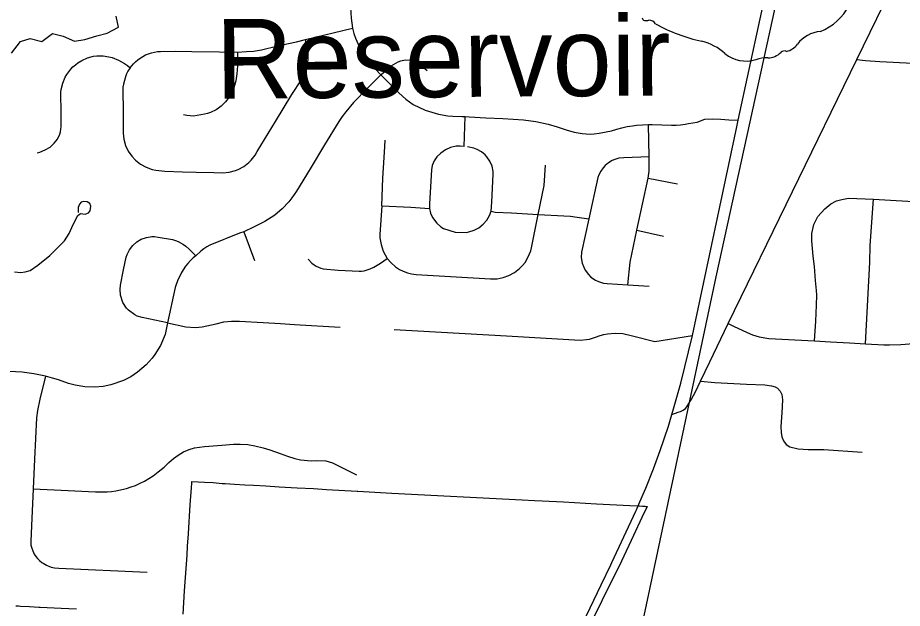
# Model space of a CAD drawing. Extents: x 114843 to 284848, y 317643 to 566895.
# Drawn here: x 224101 to 229664, y 455197 to 458913 of the extents above; entities that cross this region are included whole.
import ezdxf

# ---------------------------------------------------------------- set-up
doc = ezdxf.new("R2010")
doc.units = 0
for name, color, linetype in [('GM_X_Corporation', 7, 'Continuous'), ('GM_X_County_Road', 7, 'Continuous'), ('GM_X_Minor_Lake', 7, 'Continuous'), ('GM_X_Minor_Lake_Text', 7, 'Continuous'), ('GM_X_Rail_Line', 7, 'Continuous'), ('GM_X_State_Route', 7, 'Continuous'), ('GM_X_State_Shield', 7, 'Continuous'), ('GM_X_Township_Road', 7, 'Continuous')]:
    doc.layers.add(name, color=color, linetype=linetype)

msp = doc.modelspace()

# ---------------------------------------------------------------- linework, layer by layer
at = {"layer": 'GM_X_Corporation'}
for points in [[(225140.9, 455160.8), (225150.8, 455305.9), (225166.2, 455530.1), (225170.1, 455587.4), (225174.5, 455664.8), (225174.7, 455667.8), (225186.6, 455847.4), (225193.8, 455954.3), (225195.8, 455984.2), (225196.4, 455993.9), (225276.1, 455990.1), (225330, 455987.6), (225386.7, 455983), (225405.3, 455981.5), (225465.6, 455978), (225530.5, 455974.3), (225584.4, 455971.3), (225662.6, 455966.8), (225745.7, 455962.1), (225859.4, 455955.6), (225961.8, 455949.8), (226042.2, 455945.2), (226236, 455934.2), (226240.4, 455933.9), (226454, 455921.8), (227274.5, 455880.2), (227351.3, 455875.8), (227399.5, 455873.2), (227532.6, 455866), (227740.8, 455854.7), (227951.5, 455843.3), (227999.4, 455841.3), (228003.8, 455841.1), (228010.5, 455840.8), (228029.1, 455839.5), (228044, 455838.5), (228051.7, 455838.1), (228059, 455837.7), (228026.4, 455768.1), (227973.4, 455655.3), (227898, 455494.1), (227650.5, 454994.7)], [(224089, 455212.6), (224105.7, 455211.7), (224118.9, 455210.9), (224175.6, 455207.6), (224234.7, 455204.2), (224236.8, 455204.1), (224242, 455203.9), (224374.5, 455197.5), (224471, 455192.9)]]:
    msp.add_lwpolyline(points, dxfattribs=at)
at = {"layer": 'GM_X_County_Road'}
for points in [[(228452.8, 456746.9), (228568.8, 456989.6), (229378.7, 458650.2), (229668.9, 459249.2), (230356.8, 460667.5), (230882.9, 461737.6), (231004.4, 461985.7), (231182.9, 462352.8), (231471.2, 462933.6), (231589.6, 463179.4), (231843, 463658.4), (232445, 464881.6), (233074, 466127.7), (233443.8, 466866.3), (233837.9, 467658.4), (234031.8, 468064.3), (234188.3, 468389.2), (234433.5, 468893.6), (234650.3, 469338.7), (234878.2, 469806.4)], [(228214.6, 456415.3), (228254.9, 456430.5), (228269.2, 456435), (228286.1, 456443.4), (228299.8, 456454.9), (228307.9, 456464), (228314.8, 456474.1), (228338.3, 456511.8), (228363.8, 456559.2), (228394.7, 456625.5), (228452.8, 456746.9)]]:
    msp.add_lwpolyline(points, dxfattribs=at)
at = {"layer": 'GM_X_Minor_Lake'}
msp.add_lwpolyline([(224062.7, 458689.6), (224118.5, 458763.7), (224180.5, 458781.9), (224252.4, 458764), (224320.2, 458814.1), (224388.2, 458796.2), (224458.1, 458766.3), (224524, 458776.4), (224599.9, 458798.6), (224663.8, 458816.7), (224735.7, 458852.8), (224721.6, 458922.9)], dxfattribs=at)
at = {"layer": 'GM_X_Rail_Line'}
msp.add_lwpolyline([(226780, 449260.9), (227372, 451998.2), (228493.8, 457281.6), (229748.5, 463013.5), (231131.5, 469427.4), (232050.9, 473605.1), (232281.6, 474116.9), (232537.2, 474624.4), (232878.6, 475119.9), (233175.5, 475473), (233592, 475928.6), (234287.2, 476526.2), (236117, 478006.2), (236539.4, 478352.1), (237354.1, 479001.8), (237912.8, 479585), (238616.9, 480450.4), (239985.7, 482253.7)], dxfattribs=at)
at = {"layer": 'GM_X_State_Route'}
for points in [[(228271.9, 456613.9), (228343.7, 456913.3), (228623.6, 458225.4), (228632.6, 458268.7), (229116.3, 460502.9), (229488.2, 462203.2)], [(228034.1, 455915), (228050.5, 455953.6), (228098.7, 456074.5), (228141.3, 456190), (228192.8, 456343.4), (228214.6, 456415.3), (228226, 456452.4), (228271.9, 456613.9)], [(227838.1, 455484.4), (227987.9, 455807.4), (227992.1, 455816.4), (228001.2, 455837.9), (228034.1, 455915)], [(227264.8, 454286.5), (227769.8, 455344.3), (227831.5, 455470.2), (227838.1, 455484.4)]]:
    msp.add_lwpolyline(points, dxfattribs=at)
at = {"layer": 'GM_X_State_Shield'}
for centre, radius, start, end in [((229006.1, 459166.8), 369.3, 292.7238, 9.4007), ((228045.1, 458910.9), 16.3, 172.3732, 258.7214), ((228046.7, 459019.1), 124.2, 267.7538, 281.0187), ((228073.4, 458852.5), 44.8, 30.1632, 93.6866), ((228631.8, 459805.9), 1066.2, 240.8277, 257.6133), ((229165.7, 458624.7), 202.2, 94.818, 142.9916), ((228323.8, 458440.5), 333.6, 47.599, 76.2508), ((228908.1, 458817.1), 119.3, 283.288, 323.692), ((228681.6, 458851.7), 211.7, 231.1152, 286.7067), ((228819.9, 458773.5), 112.8, 269.1919, 315.9641), ((228922.7, 458671.9), 31.8, 66.1666, 133.0633), ((228806.5, 458487.2), 173.9, 86.11, 111.6248)]:
    msp.add_arc(centre, radius, start, end, dxfattribs=at)
at = {"layer": 'GM_X_Township_Road'}
for p, q in [((226908.4, 458102.7), (226915.7, 458290.4)), ((228065.4, 457903), (228249.7, 457866.6)), ((225522.6, 457566.3), (225591.3, 457385.1)), ((227995.2, 457576.3), (228162.6, 457537.9))]:
    msp.add_line(p, q, dxfattribs=at)
for points in [[(226193.7, 458977.8), (226197.4, 458909.5), (226205.9, 458846.3), (226215.2, 458813.1), (226225.5, 458784.3), (226250.5, 458728.4), (226281.2, 458675.5), (226316.1, 458627.8), (226384.5, 458553.6), (226498.8, 458440.1), (226541.6, 458401.4), (226588.4, 458367.6), (226662.8, 458330.9), (226748.3, 458305.4), (226807.1, 458296.2), (226836.8, 458294), (226895.2, 458291.4), (226915.7, 458290.4), (226939.6, 458289.3), (227044, 458283.6), (227152.4, 458278.6), (227281.8, 458271), (227360.3, 458260.6), (227437.7, 458243.9), (227494.3, 458226.6), (227550.3, 458207.7), (227599.9, 458192.1), (227650, 458183.4), (227700.8, 458181.1), (227726.1, 458182.3), (227757.1, 458186), (227835.6, 458201.7), (227868, 458211.9), (227900.8, 458220.7), (227934.1, 458227.8), (227967.6, 458233.5), (227992.6, 458236.6), (228068.8, 458240), (228090.4, 458240.9), (228212.7, 458237.4), (228241.1, 458237.5), (228269.5, 458239.3), (228297.7, 458242.7), (228320, 458246.5), (228374.7, 458254.7), (228422.9, 458274.5), (228470.9, 458277.2), (228522.1, 458274.9), (228573.5, 458270.4), (228632.6, 458268.7)], [(224808.1, 458597), (224828.6, 458622.2), (224842.3, 458635.5), (224857.1, 458647.6), (224871.9, 458658.7), (224888.4, 458669.2), (224905.8, 458678.3), (224923.8, 458685.9), (224942.4, 458692), (224961.4, 458696.5), (224980.8, 458699.6), (225000.3, 458701), (225092.5, 458701.8), (225195.9, 458700.4), (225370, 458698.7), (225482.7, 458697.1), (225540.8, 458700), (225583.2, 458702.3), (225634.7, 458710.8), (225659.9, 458717.4), (225765.1, 458742.1), (225853.8, 458760.7), (225910.8, 458775), (226205.9, 458846.3)], [(224808.1, 458597), (224794.9, 458576.2), (224786.3, 458559.2), (224779.2, 458541.5), (224766.1, 458494.3), (224762.7, 458475.9), (224764.1, 458305.5), (224764.4, 458187.4), (224769.1, 458148), (224780.1, 458109.8), (224797.1, 458074), (224819.6, 458041.3), (224842.3, 458017), (224873.8, 457992), (224908.9, 457972.3), (224946.6, 457958.4), (224969.8, 457953.1), (225026, 457947.4), (225137.6, 457943.7), (225223.2, 457941.1), (225333.8, 457937.9), (225392.3, 457936.4), (225431.8, 457940.4), (225470.1, 457950.7), (225488.5, 457958.1), (225523.3, 457977.3), (225554.5, 458001.8), (225568.6, 458015.8), (225594, 458048.2), (225607.6, 458071), (225723.1, 458259.4), (225824.2, 458429.7), (225885.6, 458523), (225907.6, 458566.8), (225915, 458585.1), (225925, 458623.2), (225928.8, 458662.4), (225928.3, 458682.1), (225926.2, 458701.7), (225924.2, 458713.7), (225910.8, 458775)], [(224223.5, 458063.3), (224241.1, 458067.5), (224274.8, 458080.6), (224305.7, 458099.3), (224331.8, 458122.6), (224351.5, 458149.3), (224365.7, 458179.1), (224370.6, 458195), (224375.7, 458227.7), (224373.8, 458307.9), (224373.3, 458447), (224375.2, 458461), (224385, 458500.4), (224400.8, 458537.9), (224410.9, 458555.6), (224435, 458588.3), (224449, 458603.1), (224464, 458616.8), (224480.1, 458629.3), (224504, 458644), (224540.4, 458660.2), (224578.9, 458670.3), (224598.7, 458673), (224638.5, 458673.7), (224673.8, 458667.6), (224694.9, 458661.9), (224735.7, 458645.9), (224755.1, 458635.7), (224773.7, 458624.1), (224791.4, 458611.2), (224808.1, 458597)], [(225482.7, 458697.1), (225483.4, 458609.6), (225480, 458558.9), (225473.3, 458514.9), (225460.5, 458472.3), (225441.6, 458432), (225430.1, 458413), (225407.5, 458382.7), (225394.3, 458368.6), (225380, 458355.7), (225364.7, 458344), (225348.5, 458333.6), (225313.7, 458317), (225295.4, 458310.9), (225276.7, 458306.4), (225206.2, 458293.2), (225165.3, 458297.5), (225144.6, 458301.4)], [(226384.5, 458553.6), (226449.4, 458610.9), (226493.7, 458636.1), (226509.8, 458641.6), (226537.3, 458647.3), (226579.8, 458646.2), (226604.5, 458637.2), (226621.6, 458626.6), (226676.6, 458580.2)], [(229378.7, 458650.2), (229431.7, 458643.9), (229522.2, 458637.6), (231057.2, 458559.4)], [(226384.5, 458553.6), (226303.8, 458471.5), (226213.9, 458379.7), (226165.2, 458321.3), (226142.7, 458290.6), (226121.5, 458259), (226030.4, 458112.2), (225940.8, 457962.8), (225855.4, 457822.2), (225825.3, 457778.9), (225806.2, 457755), (225764.1, 457710.4), (225717.7, 457670.5), (225654.9, 457630.9), (225584.9, 457594), (225522.6, 457566.3), (225496.6, 457558), (225309.5, 457480.8), (225289.9, 457470.2), (225271.1, 457458.1), (225253.2, 457444.8), (225220.5, 457414.5), (225204.9, 457401.1), (225187.8, 457384.7), (225172, 457367.1), (225157.4, 457348.6), (225132.2, 457309.9), (225120, 457287.3), (225109.2, 457264), (225092.1, 457215.7), (225044.3, 456993.4), (225028.8, 456919.9), (224999.7, 456850.6), (224963.8, 456794), (224946.5, 456771.4), (224908.3, 456729.1), (224854.5, 456683), (224812, 456653.8), (224766.1, 456630.1), (224688, 456603), (224638.1, 456592.4), (224587.4, 456588.1), (224523.7, 456591.2), (224462.3, 456601.1), (224421.9, 456611.2), (224358, 456634.1), (224320, 456645.8), (224275.4, 456657), (224202.2, 456672.7), (224128.7, 456682.5), (224045.8, 456686)], [(227938.4, 457231.6), (227953.6, 457374.5), (227995.2, 457576.3), (228065.4, 457903), (228072.2, 457947.2), (228072, 458037.2), (228068.8, 458240)], [(226391.1, 457730.1), (226398.1, 457902.6), (226405.2, 458032.5), (226410.7, 458103.3), (226411, 458141.5)], [(226908.4, 458102.7), (226883.7, 458104.7), (226858.2, 458103.7), (226823.8, 458095.5), (226791.5, 458081.3), (226762.2, 458061.5), (226736.9, 458036.8), (226719.6, 458011.8), (226708, 457983.9), (226702.5, 457955.8), (226697.2, 457848.9), (226689.9, 457741.9), (226690.2, 457713.2), (226697, 457682.7), (226709.8, 457655.5), (226736.7, 457619.8), (226762.7, 457596.4), (226778.6, 457585.8), (226851.7, 457564.2), (226921.9, 457562.4), (226938.9, 457565.2), (226971.7, 457575.5), (227002, 457591.7), (227028.9, 457613.2), (227051.3, 457639.3), (227068.5, 457669.2), (227077.8, 457696), (227081.8, 457752.4), (227091.9, 457928.4), (227090.8, 457945.2), (227083.9, 457978.2), (227070.8, 458009.3), (227052.2, 458037.4), (227040.9, 458049.9), (227017.4, 458069.5), (226990.3, 458083.8), (226968.7, 458091.3), (226929.2, 458100.9)], [(228072, 458037.2), (227912.4, 458032.2), (227881.8, 458028.8), (227855.4, 458021.1), (227839.4, 458014), (227816.4, 458000.2), (227795.8, 457982.9), (227783, 457969.2), (227767.5, 457947.1), (227755.6, 457923.5), (227750.2, 457908.4), (227692.1, 457648), (227646.7, 457438.4), (227645.5, 457404.9), (227651.2, 457369), (227660.2, 457343.3), (227670.5, 457323.5), (227690.2, 457296.8), (227706.1, 457281.2), (227733.6, 457261.9), (227753.6, 457252.2), (227785.2, 457242.8), (227807.3, 457240), (227938.4, 457231.6), (228071.3, 457224.4)], [(227374.4, 457674.3), (227412.5, 457856.7), (227420.1, 457984.3)], [(224081.4, 457313), (224121.5, 457310.3), (224147.9, 457313.5), (224179.2, 457322.5), (224227.8, 457356.1), (224302.7, 457417.3), (224339.6, 457452.8), (224394.9, 457509), (224425.9, 457554.2), (224450.9, 457612.1), (224478.8, 457669.1), (224495.4, 457681.9), (224526.7, 457677.2), (224546.2, 457684.2), (224556.9, 457698), (224560.6, 457726.4), (224554.6, 457743.9), (224537.9, 457753.6), (224516.4, 457756.4), (224500.7, 457752.4), (224489.1, 457739.6), (224482.4, 457718), (224480.7, 457686.7)], [(226391.1, 457730.1), (226378.2, 457548.8), (226379.2, 457527.7), (226385.9, 457485.3), (226398.8, 457444.5), (226423.9, 457398), (226449.2, 457370.2), (226476, 457346.4), (226502.8, 457328.9), (226525.8, 457318), (226553, 457307.7), (226577.2, 457301.7), (226607, 457296.5), (227074.5, 457269.6), (227115.3, 457270.7), (227153, 457277.7), (227190, 457290.8), (227225.2, 457309.9), (227256.7, 457334.4), (227275, 457352.8), (227291.6, 457373.6), (227312.2, 457407.9), (227327.5, 457445.9), (227332.8, 457465.7), (227353.5, 457569.6), (227374.4, 457674.3)], [(226391.1, 457730.1), (226573.2, 457720.8), (226690.2, 457713.2)], [(229111.5, 456880.5), (229120, 457004.4), (229124.5, 457103.7), (229125.7, 457167.2), (229124.4, 457196.6), (229117.3, 457260.1), (229110.6, 457347.7), (229103.5, 457412.9), (229095.7, 457509.1), (229095.6, 457555.8), (229108.3, 457611.1), (229132.3, 457661.8), (229175.8, 457711), (229214.4, 457742.5), (229249.9, 457759.7), (229284.1, 457769.7), (229325.5, 457777.3), (229482.8, 457770.2), (229805.3, 457752.7)], [(229432.5, 456861.5), (229460, 457375), (229461.9, 457478.9), (229482.8, 457770.2)], [(227077.8, 457696), (227104.3, 457690.2), (227205.8, 457684.5), (227374.4, 457674.3), (227534.6, 457666.1)], [(227534.6, 457666.1), (227577.4, 457664), (227619, 457658.9), (227692.1, 457648)], [(225044.3, 456993.4), (224884.9, 457025.8), (224852.9, 457035.8), (224837.7, 457043), (224797.4, 457072.8), (224786, 457085.2), (224762.4, 457121.2), (224747.9, 457166.1), (224745.3, 457202.5), (224748.1, 457230.4), (224767.4, 457326.8), (224784.5, 457407), (224789.7, 457422.9), (224804.6, 457453.1), (224824.8, 457479.8), (224849.8, 457502.2), (224878.6, 457519.5), (224911, 457530.8), (224944.8, 457535.4), (224961.9, 457535.3), (224983.9, 457532.8), (225075.1, 457516.5), (225093, 457511.3), (225110.4, 457504.6), (225143.1, 457486.9), (225158.2, 457476), (225179.3, 457456.9), (225220.5, 457414.5)], [(225927.5, 457394.3), (225951.8, 457368.9), (225965.3, 457358.4), (225978.5, 457350.1), (225992.5, 457343.1), (226007.1, 457337.7), (226022.2, 457333.8), (226115.7, 457324.3), (226249, 457317.6), (226264.1, 457318.5), (226279, 457320.9), (226293.6, 457325), (226317.1, 457333.6), (226340, 457343.7), (226383.7, 457368.1), (226423.9, 457398)], [(225044.3, 456993.4), (225159, 456968.3), (225219.6, 456963.1), (225260.8, 456967.4), (225348.5, 456987.3), (225397.1, 456999), (225446.7, 457004.4), (225496.7, 457003.4), (225644.2, 456995.7), (225753.5, 456989.5), (225841.8, 456982.8), (226129.2, 456966.3)], [(226467.7, 456951), (227174.9, 456910.4), (227530.3, 456889.3), (227637.3, 456884.5), (227677.1, 456887.4), (227696.7, 456891.2), (227734.7, 456903.5), (227763.4, 456913.5), (227786.5, 456919.5), (227810, 456923.9), (227857.6, 456928), (227907.2, 456925.4), (227968, 456912.1), (228108.5, 456874.9), (228343.7, 456913.3)], [(228568.8, 456989.6), (228602.4, 456972.8), (228688.6, 456931.2), (228722.8, 456916.7), (228762.9, 456904.6), (228823.9, 456894.2), (229111.5, 456880.5), (229213, 456873.1), (229332.6, 456866.5), (229432.5, 456861.5), (229548.3, 456854.2), (229582.5, 456853.7), (229654.8, 456855.9), (229734.9, 456863.2)], [(224275.4, 456657), (224239.7, 456511.7), (224225.4, 456442.2), (224220, 456394.2), (224207.1, 456134.6), (224199, 455947.7), (224187.7, 455715.5), (224183.3, 455618.4), (224184.7, 455593.2), (224189.3, 455575.2), (224195.8, 455557.7), (224205.6, 455538.2), (224215.8, 455522.6), (224225.6, 455510.5), (224238.6, 455497.1), (224253, 455485.2), (224260.6, 455479.8), (224282.3, 455467.5), (224287, 455465.4)], [(228394.7, 456625.5), (228484.7, 456617.4), (228684.8, 456607.6), (228798.7, 456602.7), (228842.1, 456597.3), (228864.3, 456589.9), (228879.2, 456581.3), (228895.6, 456563.1), (228905.7, 456543), (228910.7, 456508.7), (228906.7, 456427.7), (228900.1, 456341.4), (228901, 456303.3), (228906.5, 456275), (228917, 456250), (228933.8, 456228.3), (228957.2, 456213.7), (229008.1, 456201.1), (229070.9, 456196.7), (229170, 456195), (229411.5, 456178.3)], [(224199, 455947.7), (224374.8, 455940.8), (224590.9, 455930.3), (224637.6, 455928.7), (224664.9, 455929.4), (224692, 455931.7), (224719, 455935.6), (224785, 455950.9), (224814.8, 455960.1), (224842.8, 455970.3), (224871.4, 455983.1), (224899.4, 455997.3), (224926.6, 456012.9), (224954, 456030.7), (224985.2, 456054.9), (225021.9, 456085.7), (225052.3, 456113.4), (225081.4, 456140.3), (225110.6, 456161), (225144.2, 456181.6), (225179.2, 456195.9), (225212.9, 456205.7), (225275.7, 456213.9), (225384.5, 456223.5), (225457.4, 456229.8), (225500.4, 456230), (225547.8, 456226.7), (225592.4, 456219.9), (225645.9, 456206.9), (225686, 456193.3), (225752.7, 456171.7), (225798.8, 456154.3), (225845, 456139.3), (225879.7, 456131.5), (225946, 456124.7), (225983.1, 456125.8), (226039.2, 456123.9), (226081.5, 456111.6), (226122.9, 456090.9), (226231.2, 456035.9)], [(224287, 455465.4), (224296.5, 455461.3), (224311.3, 455456.5), (224332.6, 455451.9), (224360.7, 455448.7), (224915.8, 455424.9)]]:
    msp.add_lwpolyline(points, dxfattribs=at)

# ---------------------------------------------------------------- texts
at = {"layer": 'GM_X_Minor_Lake_Text'}
msp.add_text('Reservoir', height=499.97, rotation=0.4094, dxfattribs=at).set_placement((225348.2, 458403.4))

doc.saveas('drawing.dxf')
